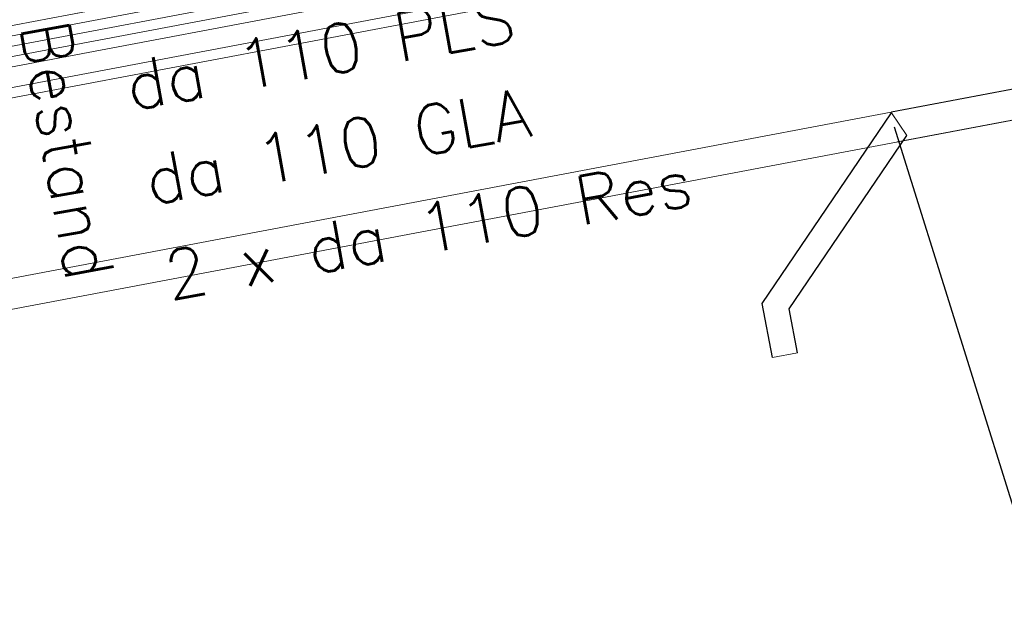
# Model space of a CAD drawing. Header units: metres. Extents: x -502 to 161, y -108 to 174.
# Tile 377 of 656: x -135.57 to -130.74, y -33.01 to -30.13. Entities that reach past the tile are written whole.
import ezdxf

# ---------------------------------------------------------------- set-up
doc = ezdxf.new("R2010")
doc.units = ezdxf.units.M
doc.header["$LTSCALE"] = 0.1
for name, color, linetype in [('BRI31-005.05-5p02-Koordinierung Lageplan 4. BA ZOB West 2022-06-15', 7, 'Continuous'), ('BRI31-005.06-5f07-Koordinierung Lageplan 4. BA ZOB Fernbusbahnh', 7, 'Continuous'), ('BRI32-005.02-5f05-Koordinierung Schemaplan 4 BA ZOB Teilbereich', 7, 'Continuous'), ('BRI32-005.03-5f06-Koordinierung Schemaplan 4 BA ZOB Teilbereich 2 Ost - Bahnhofsallee 2023-01-21', 7, 'Continuous')]:
    doc.layers.add(name, color=color, linetype=linetype)
doc.styles.add('Txt', font='txt_____.ttf')

msp = doc.modelspace()

# ---------------------------------------------------------------- linework, layer by layer
at = {"layer": 'BRI31-005.05-5p02-Koordinierung Lageplan 4. BA ZOB West 2022-06-15', "color": 7, "linetype": 'Continuous', "lineweight": 13, "transparency": 33554687}
for p, q in [((-131.2913, -30.5883), (-131.2163, -30.7004)), ((-131.7531, -31.7657), (-131.8759, -31.7892))]:
    msp.add_line(p, q, dxfattribs=at)
at = {"layer": 'BRI31-005.05-5p02-Koordinierung Lageplan 4. BA ZOB West 2022-06-15', "color": 1, "linetype": 'Continuous', "lineweight": 25, "true_color": 0xff0000, "transparency": 33554687}
msp.add_line((-131.2781, -30.658), (-130.2029, -34.0974), dxfattribs=at)
at = {"layer": 'BRI31-005.05-5p02-Koordinierung Lageplan 4. BA ZOB West 2022-06-15', "color": 7, "linetype": 'Continuous', "lineweight": 13, "transparency": 33554687, "flags": 128}
for points in [[(-61.4607, -16.5864), (-61.8897, -16.6374), (-64.7977, -17.1214), (-67.0607, -17.4024), (-81.2017, -19.8844), (-82.4047, -20.0944), (-83.9877, -20.4244), (-88.8627, -21.4434), (-93.5517, -22.1034), (-96.7747, -22.7744), (-98.7387, -23.1544), (-104.2827, -24.3054), (-104.8547, -24.4124), (-122.5527, -27.6954), (-126.0837, -28.3604), (-137.5657, -30.5304), (-151.2777, -33.1004), (-152.1027, -33.2544), (-156.9617, -34.1564), (-163.4937, -33.2604), (-174.4077, -31.6304), (-178.4347, -30.9304)], [(-178.4417, -30.9794), (-174.4147, -31.6794), (-163.5007, -33.3094), (-156.9607, -34.2074), (-152.0937, -33.3034), (-151.2687, -33.1494), (-137.5567, -30.5794), (-126.0747, -28.4094), (-122.5437, -27.7444), (-104.8457, -24.4614), (-104.2727, -24.3544), (-98.7287, -23.2034), (-96.7647, -22.8234), (-93.5427, -22.1524), (-88.8537, -21.4924), (-83.9777, -20.4734), (-82.3957, -20.1434), (-81.1927, -19.9334), (-67.0537, -17.4514), (-64.7907, -17.1704), (-61.8827, -16.6874), (-61.4547, -16.6364)], [(-61.4487, -16.6864), (-61.8757, -16.7374), (-64.7837, -17.2194), (-67.0467, -17.5004), (-81.1837, -19.9824), (-82.3867, -20.1924), (-83.9677, -20.5224), (-88.8447, -21.5414), (-93.5337, -22.2014), (-96.7547, -22.8724), (-98.7187, -23.2524), (-104.2627, -24.4034), (-104.8367, -24.5104), (-122.5347, -27.7934), (-126.0657, -28.4584), (-137.5477, -30.6284), (-151.2597, -33.1984), (-152.0847, -33.3524), (-156.9597, -34.2584), (-163.5077, -33.3584), (-174.4217, -31.7284), (-178.4487, -31.0284)], [(-178.4557, -31.0774), (-174.4287, -31.7774), (-163.5147, -33.4074), (-156.9587, -34.3094), (-152.0757, -33.4014), (-151.2507, -33.2474), (-137.5387, -30.6774), (-126.0567, -28.5074), (-122.5257, -27.8424), (-104.8277, -24.5594), (-104.2527, -24.4524), (-98.7087, -23.3014), (-96.7447, -22.9214), (-93.5247, -22.2504), (-88.8357, -21.5904), (-83.9577, -20.5714), (-82.3777, -20.2414), (-81.1747, -20.0314), (-67.0397, -17.5494), (-64.7767, -17.2684), (-61.8687, -16.7874), (-61.4427, -16.7364)], [(-178.4627, -31.1264), (-174.4357, -31.8264), (-163.5217, -33.4564), (-156.9577, -34.3604), (-152.0667, -33.4504), (-151.2417, -33.2964), (-137.5297, -30.7264), (-126.0477, -28.5564), (-122.5167, -27.8914), (-104.8187, -24.6084), (-104.2427, -24.5014), (-98.6987, -23.3504), (-96.7347, -22.9704), (-93.5157, -22.2994), (-88.8267, -21.6394), (-83.9477, -20.6204), (-82.3687, -20.2904), (-81.1657, -20.0804), (-67.0327, -17.5984), (-64.7697, -17.3174), (-61.8617, -16.8374), (-61.4367, -16.7864)], [(-96.7147, -23.0684), (-98.6787, -23.4484), (-104.2227, -24.5994), (-104.8007, -24.7064), (-122.4987, -27.9894), (-126.0287, -28.6544), (-137.5117, -30.8244), (-151.2237, -33.3944), (-152.0487, -33.5484), (-156.9557, -34.4624), (-163.5357, -33.5544), (-174.4497, -31.9244), (-178.4697, -31.1754)], [(-96.7047, -23.1184), (-98.6687, -23.4984), (-104.2127, -24.6474), (-104.7917, -24.7554), (-122.4897, -28.0384), (-126.0197, -28.7034), (-137.5027, -30.8734), (-151.2147, -33.4434), (-152.0397, -33.5974), (-156.9547, -34.5134), (-163.5427, -33.6034), (-174.4567, -31.9734), (-178.4767, -31.2244)]]:
    msp.add_lwpolyline(points, dxfattribs=at)
at = {"layer": 'BRI31-005.05-5p02-Koordinierung Lageplan 4. BA ZOB West 2022-06-15', "color": 1, "linetype": 'Continuous', "lineweight": 18, "true_color": 0xff0000, "transparency": 33554687, "flags": 128}
msp.add_lwpolyline([(-139.5866, -32.3042), (-119.1502, -28.4427), (-119.178, -28.2953), (-139.697, -32.1725)], dxfattribs=at)
at = {"layer": 'BRI31-005.05-5p02-Koordinierung Lageplan 4. BA ZOB West 2022-06-15', "color": 1, "linetype": 'Continuous', "lineweight": 25, "true_color": 0xff0000, "transparency": 33554687, "flags": 128}
for points in [[(-131.8759, -31.7892), (-131.9266, -31.5233), (-131.2913, -30.5883)], [(-131.7531, -31.7657), (-131.7941, -31.5507), (-131.2163, -30.7004)]]:
    msp.add_lwpolyline(points, dxfattribs=at)
at = {"layer": 'BRI31-005.06-5f07-Koordinierung Lageplan 4. BA ZOB Fernbusbahnh', "color": 7, "linetype": 'Continuous', "lineweight": 9, "transparency": 33554687, "flags": 128}
for points in [[(-61.4607, -16.5864), (-61.8897, -16.6374), (-64.7977, -17.1214), (-67.0607, -17.4024), (-81.2017, -19.8844), (-82.4047, -20.0944), (-83.9877, -20.4244), (-88.8627, -21.4434), (-93.5517, -22.1034), (-96.7747, -22.7744), (-98.7387, -23.1544), (-104.2827, -24.3054), (-104.8547, -24.4124), (-122.5527, -27.6954), (-126.0837, -28.3604), (-137.5657, -30.5304), (-151.2777, -33.1004), (-152.1027, -33.2544), (-156.9617, -34.1564), (-163.4937, -33.2604), (-174.4077, -31.6304), (-178.4347, -30.9304)], [(-178.4417, -30.9794), (-174.4147, -31.6794), (-163.5007, -33.3094), (-156.9607, -34.2074), (-152.0937, -33.3034), (-151.2687, -33.1494), (-137.5567, -30.5794), (-126.0747, -28.4094), (-122.5437, -27.7444), (-104.8457, -24.4614), (-104.2727, -24.3544), (-98.7287, -23.2034), (-96.7647, -22.8234), (-93.5427, -22.1524), (-88.8537, -21.4924), (-83.9777, -20.4734), (-82.3957, -20.1434), (-81.1927, -19.9334), (-67.0537, -17.4514), (-64.7907, -17.1704), (-61.8827, -16.6874), (-61.4547, -16.6364)], [(-61.4487, -16.6864), (-61.8757, -16.7374), (-64.7837, -17.2194), (-67.0467, -17.5004), (-81.1837, -19.9824), (-82.3867, -20.1924), (-83.9677, -20.5224), (-88.8447, -21.5414), (-93.5337, -22.2014), (-96.7547, -22.8724), (-98.7187, -23.2524), (-104.2627, -24.4034), (-104.8367, -24.5104), (-122.5347, -27.7934), (-126.0657, -28.4584), (-137.5477, -30.6284), (-151.2597, -33.1984), (-152.0847, -33.3524), (-156.9597, -34.2584), (-163.5077, -33.3584), (-174.4217, -31.7284), (-178.4487, -31.0284)], [(-178.4557, -31.0774), (-174.4287, -31.7774), (-163.5147, -33.4074), (-156.9587, -34.3094), (-152.0757, -33.4014), (-151.2507, -33.2474), (-137.5387, -30.6774), (-126.0567, -28.5074), (-122.5257, -27.8424), (-104.8277, -24.5594), (-104.2527, -24.4524), (-98.7087, -23.3014), (-96.7447, -22.9214), (-93.5247, -22.2504), (-88.8357, -21.5904), (-83.9577, -20.5714), (-82.3777, -20.2414), (-81.1747, -20.0314), (-67.0397, -17.5494), (-64.7767, -17.2684), (-61.8687, -16.7874), (-61.4427, -16.7364)], [(-178.4627, -31.1264), (-174.4357, -31.8264), (-163.5217, -33.4564), (-156.9577, -34.3604), (-152.0667, -33.4504), (-151.2417, -33.2964), (-137.5297, -30.7264), (-126.0477, -28.5564), (-122.5167, -27.8914), (-104.8187, -24.6084), (-104.2427, -24.5014), (-98.6987, -23.3504), (-96.7347, -22.9704), (-93.5157, -22.2994), (-88.8267, -21.6394), (-83.9477, -20.6204), (-82.3687, -20.2904), (-81.1657, -20.0804), (-67.0327, -17.5984), (-64.7697, -17.3174), (-61.8617, -16.8374), (-61.4367, -16.7864)], [(-96.7147, -23.0684), (-98.6787, -23.4484), (-104.2227, -24.5994), (-104.8007, -24.7064), (-122.4987, -27.9894), (-126.0287, -28.6544), (-137.5117, -30.8244), (-151.2237, -33.3944), (-152.0487, -33.5484), (-156.9557, -34.4624), (-163.5357, -33.5544), (-174.4497, -31.9244), (-178.4697, -31.1754)], [(-96.7047, -23.1184), (-98.6687, -23.4984), (-104.2127, -24.6474), (-104.7917, -24.7554), (-122.4897, -28.0384), (-126.0197, -28.7034), (-137.5027, -30.8734), (-151.2147, -33.4434), (-152.0397, -33.5974), (-156.9547, -34.5134), (-163.5427, -33.6034), (-174.4567, -31.9734), (-178.4767, -31.2244)]]:
    msp.add_lwpolyline(points, dxfattribs=at)
at = {"layer": 'BRI32-005.02-5f05-Koordinierung Schemaplan 4 BA ZOB Teilbereich', "color": 7, "linetype": 'Continuous', "lineweight": 13, "transparency": 33554687, "flags": 128}
for points in [[(-96.7147, -23.0684), (-98.6787, -23.4484), (-104.2227, -24.5994), (-104.8007, -24.7064), (-122.4987, -27.9894), (-126.0287, -28.6544), (-137.5117, -30.8244), (-151.2237, -33.3944), (-152.0487, -33.5484), (-156.9557, -34.4624), (-163.5357, -33.5544), (-174.4497, -31.9244), (-178.4697, -31.1754)], [(-96.7047, -23.1184), (-98.6687, -23.4984), (-104.2127, -24.6474), (-104.7917, -24.7554), (-122.4897, -28.0384), (-126.0197, -28.7034), (-137.5027, -30.8734), (-151.2147, -33.4434), (-152.0397, -33.5974), (-156.9547, -34.5134), (-163.5427, -33.6034), (-174.4567, -31.9734), (-178.4767, -31.2244)]]:
    msp.add_lwpolyline(points, dxfattribs=at)
at = {"layer": 'BRI32-005.03-5f06-Koordinierung Schemaplan 4 BA ZOB Teilbereich 2 Ost - Bahnhofsallee 2023-01-21', "color": 7, "linetype": 'Continuous', "lineweight": 9, "transparency": 33554687, "flags": 128}
for points in [[(-61.4607, -16.5864), (-61.8897, -16.6374), (-64.7977, -17.1214), (-67.0607, -17.4024), (-81.2017, -19.8844), (-82.4047, -20.0944), (-83.9877, -20.4244), (-88.8627, -21.4434), (-93.5517, -22.1034), (-96.7747, -22.7744), (-98.7387, -23.1544), (-104.2827, -24.3054), (-104.8547, -24.4124), (-122.5527, -27.6954), (-126.0837, -28.3604), (-137.5657, -30.5304), (-151.2777, -33.1004), (-152.1027, -33.2544), (-156.9617, -34.1564), (-163.4937, -33.2604), (-174.4077, -31.6304), (-178.4347, -30.9304)], [(-178.4417, -30.9794), (-174.4147, -31.6794), (-163.5007, -33.3094), (-156.9607, -34.2074), (-152.0937, -33.3034), (-151.2687, -33.1494), (-137.5567, -30.5794), (-126.0747, -28.4094), (-122.5437, -27.7444), (-104.8457, -24.4614), (-104.2727, -24.3544), (-98.7287, -23.2034), (-96.7647, -22.8234), (-93.5427, -22.1524), (-88.8537, -21.4924), (-83.9777, -20.4734), (-82.3957, -20.1434), (-81.1927, -19.9334), (-67.0537, -17.4514), (-64.7907, -17.1704), (-61.8827, -16.6874), (-61.4547, -16.6364)], [(-61.4487, -16.6864), (-61.8757, -16.7374), (-64.7837, -17.2194), (-67.0467, -17.5004), (-81.1837, -19.9824), (-82.3867, -20.1924), (-83.9677, -20.5224), (-88.8447, -21.5414), (-93.5337, -22.2014), (-96.7547, -22.8724), (-98.7187, -23.2524), (-104.2627, -24.4034), (-104.8367, -24.5104), (-122.5347, -27.7934), (-126.0657, -28.4584), (-137.5477, -30.6284), (-151.2597, -33.1984), (-152.0847, -33.3524), (-156.9597, -34.2584), (-163.5077, -33.3584), (-174.4217, -31.7284), (-178.4487, -31.0284)], [(-178.4557, -31.0774), (-174.4287, -31.7774), (-163.5147, -33.4074), (-156.9587, -34.3094), (-152.0757, -33.4014), (-151.2507, -33.2474), (-137.5387, -30.6774), (-126.0567, -28.5074), (-122.5257, -27.8424), (-104.8277, -24.5594), (-104.2527, -24.4524), (-98.7087, -23.3014), (-96.7447, -22.9214), (-93.5247, -22.2504), (-88.8357, -21.5904), (-83.9577, -20.5714), (-82.3777, -20.2414), (-81.1747, -20.0314), (-67.0397, -17.5494), (-64.7767, -17.2684), (-61.8687, -16.7874), (-61.4427, -16.7364)], [(-178.4627, -31.1264), (-174.4357, -31.8264), (-163.5217, -33.4564), (-156.9577, -34.3604), (-152.0667, -33.4504), (-151.2417, -33.2964), (-137.5297, -30.7264), (-126.0477, -28.5564), (-122.5167, -27.8914), (-104.8187, -24.6084), (-104.2427, -24.5014), (-98.6987, -23.3504), (-96.7347, -22.9704), (-93.5157, -22.2994), (-88.8267, -21.6394), (-83.9477, -20.6204), (-82.3687, -20.2904), (-81.1657, -20.0804), (-67.0327, -17.5984), (-64.7697, -17.3174), (-61.8617, -16.8374), (-61.4367, -16.7864)], [(-96.7147, -23.0684), (-98.6787, -23.4484), (-104.2227, -24.5994), (-104.8007, -24.7064), (-122.4987, -27.9894), (-126.0287, -28.6544), (-137.5117, -30.8244), (-151.2237, -33.3944), (-152.0487, -33.5484), (-156.9557, -34.4624), (-163.5357, -33.5544), (-174.4497, -31.9244), (-178.4697, -31.1754)], [(-96.7047, -23.1184), (-98.6687, -23.4984), (-104.2127, -24.6474), (-104.7917, -24.7554), (-122.4897, -28.0384), (-126.0197, -28.7034), (-137.5027, -30.8734), (-151.2147, -33.4434), (-152.0397, -33.5974), (-156.9547, -34.5134), (-163.5427, -33.6034), (-174.4567, -31.9734), (-178.4767, -31.2244)]]:
    msp.add_lwpolyline(points, dxfattribs=at)
at = {"layer": 'BRI32-005.03-5f06-Koordinierung Schemaplan 4 BA ZOB Teilbereich 2 Ost - Bahnhofsallee 2023-01-21', "color": 1, "linetype": 'Continuous', "lineweight": 13, "true_color": 0xff0000, "transparency": 33554687, "flags": 128}
msp.add_lwpolyline([(-131.2642, -30.7317), (-119.1502, -28.4427), (-119.178, -28.2953), (-131.292, -30.5843)], dxfattribs=at)

# ---------------------------------------------------------------- texts
at = {"layer": 'BRI31-005.05-5p02-Koordinierung Lageplan 4. BA ZOB West 2022-06-15', "color": 7, "transparency": 33554687, "char_height": 0.24, "attachment_point": 1, "line_spacing_factor": 0.25, "style": 'Txt'}
for s, insert, rotation in [('da 110 PLS', (-135.0666, -30.3433), 10.2877), ('Bestand', (-135.3317, -30.1186), 280.2877), ('da 110 GLA', (-134.9719, -30.8064), 10.2877), ('2 x da 110 Res', (-134.8757, -31.2721), 10.2877)]:
    msp.add_mtext(s, dxfattribs=dict(at, insert=insert, rotation=rotation))

doc.saveas('drawing.dxf')
